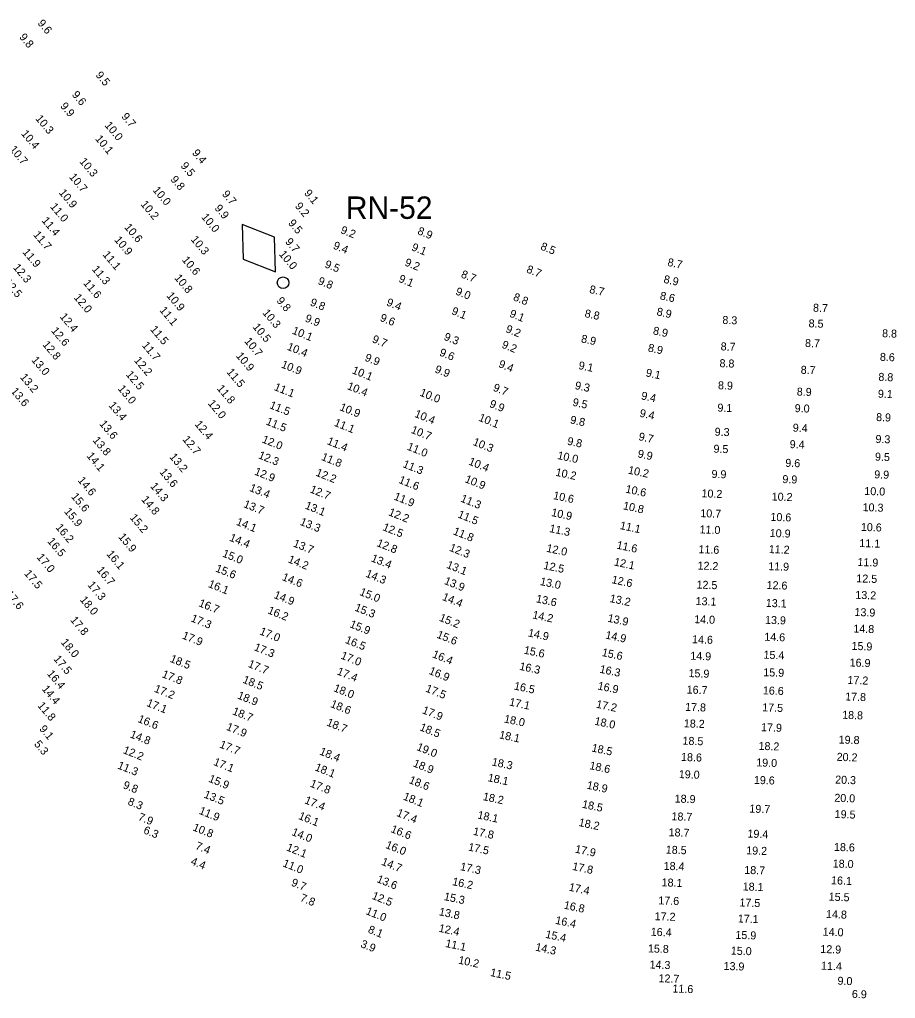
# Model space of a CAD drawing. Extents: x 1023796 to 1112670, y 656573 to 837340.
# Drawn here: x 1068786 to 1069333, y 733588 to 734200 of the extents above; entities that cross this region are included whole.
import ezdxf

# ---------------------------------------------------------------- set-up
doc = ezdxf.new("R2010")
doc.units = 0
for name, color, linetype in [('Default', 7, 'Continuous'), ('V-CHAN-NAID', 7, 'Continuous'), ('V-TOPO-SOUN', 7, 'Continuous')]:
    doc.layers.add(name, color=color, linetype=linetype)

# ---------------------------------------------------------------- blocks, each defined once
blk = doc.blocks.new('POINT_DISPLAY')
at = {"layer": 'Default'}
blk.add_line((0, 0), (0, 0), dxfattribs=at)

msp = doc.modelspace()

# ---------------------------------------------------------------- linework, layer by layer
at = {"layer": 'V-CHAN-NAID'}
msp.add_lwpolyline([(1068945.46, 734042.4), (1068944.97, 734064.03), (1068924.81, 734071.89), (1068925.31, 734050.26)], close=True, dxfattribs=at)
msp.add_circle((1068950.28, 734035.52), 3.6, dxfattribs=at)

# ---------------------------------------------------------------- block references
at = {"layer": 'V-CHAN-NAID', "xscale": 3.2808398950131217, "yscale": 3.2808398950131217}
msp.add_blockref('POINT_DISPLAY', (1068950.28, 734035.52), dxfattribs=at)

# ---------------------------------------------------------------- texts
at = {"layer": 'V-CHAN-NAID'}
msp.add_text('RN-52', height=14, dxfattribs=at).set_placement((1068989.52, 734075.41))
at = {"layer": 'V-TOPO-SOUN'}
for s, rotation, p in [('9.6', 310, (1068796.65, 734197.51)), ('9.8', 310, (1068785.21, 734188.83)), ('9.5', 310, (1068832.91, 734165.09)), ('9.6', 310, (1068818.03, 734152.86)), ('9.9', 310, (1068810.83, 734145.75)), ('9.7', 310, (1068849.02, 734139.19)), ('10.3 ', 310, (1068795.33, 734137.91)), ('10.0 ', 310, (1068838.56, 734133.72)), ('10.4 ', 310, (1068786.4, 734128.49)), ('10.1 ', 310, (1068832.65, 734125.3)), ('10.7 ', 310, (1068779.12, 734118.7)), ('9.4', 310, (1068893.16, 734116.44)), ('10.3 ', 310, (1068822.82, 734111.11)), ('9.5', 310, (1068886, 734108.45)), ('10.7 ', 310, (1068816.37, 734101.45)), ('9.8', 310, (1068879.66, 734099.88)), ('10.9 ', 310, (1068809.97, 734091.6)), ('10.0 ', 310, (1068868.58, 734093.25)), ('9.7', 310, (1068911.84, 734090.76)), ('9.1', 310, (1068963.16, 734091.32)), ('10.2 ', 310, (1068861.04, 734084.38)), ('9.2', 310, (1068957.44, 734083.22)), ('11.0 ', 310, (1068804.5, 734082.91)), ('9.9', 310, (1068907.2, 734081.9)), ('11.4 ', 310, (1068799.24, 734074.2)), ('10.0 ', 310, (1068898.94, 734076.42)), ('9.5', 310, (1068953.17, 734072.64)), ('11.7 ', 310, (1068793.96, 734065.38)), ('10.6 ', 310, (1068850.84, 734070.03)), ('9.2', 338, (1068985.81, 734066.66)), ('8.9', 338, (1069033.84, 734066.03)), ('10.9 ', 310, (1068844.58, 734062.14)), ('10.3 ', 310, (1068892.38, 734062.41)), ('9.7', 310, (1068951.31, 734060.97)), ('9.4', 338, (1068981.16, 734056.95)), ('11.9 ', 310, (1068787.27, 734054.5)), ('11.1 ', 310, (1068837.33, 734052.92)), ('10.0 ', 310, (1068947.46, 734053.19)), ('9.1', 338, (1069030.15, 734055.93)), ('8.5', 338, (1069110.68, 734056.4)), ('10.6 ', 310, (1068886.84, 734049.62)), ('9.5', 338, (1068975.87, 734045.28)), ('9.2', 338, (1069025.84, 734046.4)), ('8.7', 348, (1069190.09, 734046.13)), ('12.3 ', 310, (1068781.34, 734044.87)), ('11.3 ', 310, (1068830.61, 734043.79)), ('8.7', 338, (1069061.02, 734039.02)), ('8.7', 338, (1069101.89, 734042.14)), ('12.5 ', 310, (1068775.64, 734035.67)), ('11.6 ', 310, (1068825.19, 734035.09)), ('10.8 ', 310, (1068882.12, 734038.37)), ('9.8', 338, (1068971.67, 734034.86)), ('9.1', 338, (1069022.08, 734036.22)), ('8.9', 348, (1069187.71, 734035.5)), ('9.0', 338, (1069057.63, 734028.3)), ('8.7', 348, (1069141.34, 734029.19)), ('12.0 ', 310, (1068819.31, 734026.11)), ('10.9 ', 310, (1068877.21, 734027.24)), ('9.8', 310, (1068945.88, 734024.12)), ('9.8', 338, (1068966.79, 734021.49)), ('9.4', 338, (1069014.46, 734021.49)), ('8.8', 338, (1069093.61, 734024.76)), ('8.6', 348, (1069185.37, 734025.18)), ('11.1 ', 310, (1068872.85, 734018.18)), ('10.3 ', 310, (1068937.17, 734016.55)), ('9.1', 338, (1069055.12, 734016.04)), ('9.1', 338, (1069091.33, 734014.42)), ('8.8', 348, (1069138.37, 734014.15)), ('8.9', 348, (1069183.34, 734015.25)), ('8.7', 358, (1069281.25, 734017.42)), ('12.4 ', 310, (1068810.52, 734014.13)), ('9.9', 338, (1068963.56, 734011.47)), ('9.6', 338, (1069010.42, 734011.83)), ('8.3', 358, (1069224.63, 734009.81)), ('8.5', 358, (1069278.5, 734007.67)), ('12.6 ', 310, (1068805.16, 734005.36)), ('11.5 ', 310, (1068867.01, 734006.23)), ('10.5 ', 310, (1068931.02, 734007.74)), ('10.1 ', 338, (1068955.54, 734003.82)), ('9.2', 338, (1069088.93, 734004.79)), ('8.9', 348, (1069181.04, 734003.35)), ('8.8', 358, (1069324.4, 734001.49)), ('10.7 ', 310, (1068925.83, 733998.79)), ('9.7', 338, (1069005.52, 733998.48)), ('9.3', 338, (1069050.34, 733999.97)), ('8.9', 348, (1069136.15, 733998.33)), ('8.7', 358, (1069276.26, 733995.4)), ('12.8 ', 310, (1068799.74, 733996.73)), ('11.7 ', 310, (1068861.88, 733996.22)), ('10.4 ', 338, (1068952.38, 733993.76)), ('9.6', 338, (1069047.52, 733990.16)), ('9.2', 338, (1069086.48, 733995.04)), ('8.9', 348, (1069177.9, 733992.63)), ('8.7', 358, (1069223.56, 733993.26)), ('13.0 ', 310, (1068792.83, 733987.02)), ('12.2 ', 310, (1068856.91, 733986.85)), ('10.9 ', 310, (1068920.62, 733989.63)), ('9.9', 338, (1069000.91, 733986.93)), ('8.8', 358, (1069222.84, 733982.79)), ('8.6', 358, (1069323.03, 733986.73)), ('11.5 ', 310, (1068914.73, 733979.55)), ('10.9 ', 338, (1068948.72, 733982.68)), ('10.1 ', 338, (1068993, 733979.04)), ('9.9', 338, (1069044.67, 733979.65)), ('9.4', 338, (1069084.47, 733982.94)), ('9.1', 348, (1069134.5, 733981.66)), ('9.1', 348, (1069176.53, 733977.09)), ('8.7', 358, (1069273.56, 733978.64)), ('13.2 ', 310, (1068785.71, 733976.31)), ('12.5 ', 310, (1068851.82, 733978.01)), ('8.8', 358, (1069322.08, 733974.23)), ('13.6 ', 310, (1068779.97, 733967.56)), ('13.0 ', 310, (1068846.8, 733969.13)), ('11.8 ', 310, (1068908.65, 733969.29)), ('11.1 ', 338, (1068944.27, 733968.58)), ('10.4 ', 338, (1068989.92, 733969.15)), ('9.7', 338, (1069081.01, 733968.22)), ('9.3', 348, (1069132.28, 733969.12)), ('8.9', 358, (1069221.9, 733968.98)), ('8.9', 358, (1069271.1, 733965.04)), ('10.0 ', 338, (1069035.26, 733965.1)), ('9.5', 348, (1069130.81, 733958.69)), ('9.4', 348, (1069173.63, 733962.71)), ('9.1', 358, (1069321.77, 733963.71)), ('13.4 ', 310, (1068841.02, 733958.74)), ('12.0 ', 310, (1068903.04, 733959.94)), ('11.5 ', 338, (1068941.44, 733957.24)), ('10.9 ', 338, (1068985.24, 733956.01)), ('9.9', 338, (1069078.78, 733958.03)), ('9.1', 358, (1069221.55, 733955)), ('9.0', 358, (1069269.81, 733954.67)), ('11.5 ', 338, (1068939.21, 733947.05)), ('10.4 ', 338, (1069032, 733951.81)), ('10.1 ', 338, (1069072.01, 733949.42)), ('9.8', 348, (1069129.3, 733947.66)), ('9.4', 348, (1069172.71, 733951.83)), ('8.9', 358, (1069320.65, 733949.1)), ('13.6 ', 310, (1068835.28, 733947.16)), ('12.4 ', 310, (1068894.81, 733946.95)), ('11.1 ', 338, (1068981.78, 733946.26)), ('10.7 ', 338, (1069029.79, 733941.83)), ('9.3', 358, (1069219.81, 733939.95)), ('9.4', 358, (1069268.59, 733942.47)), ('13.8 ', 310, (1068831.06, 733936.91)), ('12.7 ', 310, (1068887.18, 733937.46)), ('12.0 ', 338, (1068936.74, 733935.82)), ('9.8', 348, (1069127.45, 733934.37)), ('9.7', 348, (1069172.06, 733937.2)), ('9.3', 358, (1069320.26, 733935.45)), ('11.4 ', 338, (1068977.35, 733934.75)), ('11.0 ', 338, (1069027.33, 733931.32)), ('10.3 ', 338, (1069068.43, 733934.26)), ('9.5', 358, (1069219.08, 733929.32)), ('9.4', 358, (1069266.69, 733932.18)), ('14.1 ', 310, (1068827.32, 733927.15)), ('13.2 ', 310, (1068879.03, 733926.51)), ('12.3 ', 338, (1068934.43, 733925.94)), ('11.8 ', 338, (1068973.77, 733924.92)), ('10.0 ', 348, (1069121.33, 733925.43)), ('9.9', 348, (1069171.46, 733926.49)), ('9.5', 358, (1069319.96, 733924.37)), ('11.3 ', 338, (1069024.64, 733920.42)), ('10.4 ', 338, (1069065.75, 733922.04)), ('10.2 ', 348, (1069165.48, 733916.3)), ('9.6', 358, (1069263.93, 733920.5)), ('13.6 ', 310, (1068872.85, 733917.08)), ('12.9 ', 338, (1068931.99, 733915.75)), ('12.2 ', 338, (1068970.31, 733915.07)), ('11.6 ', 338, (1069022.1, 733910.55)), ('10.9 ', 338, (1069063.47, 733911.03)), ('10.2 ', 348, (1069120.19, 733914.93)), ('9.9', 358, (1069217.84, 733913.59)), ('9.9', 358, (1069262.13, 733910.34)), ('9.9', 358, (1069319.49, 733913.32)), ('14.6 ', 310, (1068821.75, 733911.85)), ('14.3 ', 310, (1068867.03, 733908.2)), ('13.4 ', 338, (1068928.89, 733905.56)), ('12.7 ', 338, (1068966.67, 733904.62)), ('10.6 ', 348, (1069163.87, 733904.44)), ('15.6 ', 310, (1068817.62, 733901.73)), ('14.8 ', 310, (1068861.47, 733899.88)), ('11.9 ', 338, (1069019.1, 733900.15)), ('11.3 ', 338, (1069060.76, 733898.87)), ('10.6 ', 348, (1069118.69, 733900.41)), ('10.2 ', 358, (1069211.61, 733901.44)), ('10.2 ', 358, (1069255.43, 733899.48)), ('10.0 ', 358, (1069313.31, 733902.92)), ('13.7 ', 338, (1068925.18, 733895.41)), ('13.1 ', 338, (1068963.58, 733894.49)), ('10.8 ', 348, (1069162.33, 733894)), ('10.3 ', 358, (1069312.22, 733892.82)), ('15.9 ', 310, (1068813.25, 733892.42)), ('15.2 ', 310, (1068854.26, 733888.61)), ('12.2 ', 338, (1069015.73, 733890.35)), ('11.5 ', 338, (1069059, 733888.96)), ('10.9 ', 348, (1069117.52, 733889.8)), ('10.7 ', 358, (1069210.86, 733889.07)), ('10.6 ', 358, (1069254.65, 733886.76)), ('16.2 ', 310, (1068807.91, 733882.46)), ('14.1 ', 338, (1068920.57, 733884.36)), ('13.3 ', 338, (1068960.44, 733884.35)), ('12.5 ', 338, (1069012.08, 733881.03)), ('11.3 ', 348, (1069116.33, 733879.8)), ('11.1 ', 348, (1069160.41, 733881.65)), ('11.0 ', 358, (1069210.35, 733878.9)), ('10.6 ', 358, (1069311.15, 733880.47)), ('15.9 ', 310, (1068847.11, 733876.54)), ('14.4 ', 338, (1068916.37, 733874.44)), ('11.8 ', 338, (1069056.09, 733878.41)), ('10.9 ', 358, (1069254.21, 733876.65)), ('16.5 ', 310, (1068802.78, 733873.76)), ('13.7 ', 338, (1068956.18, 733870.83)), ('12.8 ', 338, (1069008.37, 733871.08)), ('12.3 ', 338, (1069053.72, 733868.17)), ('12.0 ', 348, (1069114.47, 733867.45)), ('11.6 ', 348, (1069158.31, 733869.42)), ('11.2 ', 358, (1069253.62, 733866.59)), ('11.1 ', 358, (1069310.17, 733870.38)), ('17.0 ', 310, (1068796.09, 733863.85)), ('16.1 ', 310, (1068839.72, 733865.82)), ('15.0 ', 338, (1068911.96, 733864.53)), ('13.4 ', 338, (1069004.88, 733861.56)), ('11.6 ', 358, (1069209.7, 733866.52)), ('14.2 ', 338, (1068952.98, 733860.91)), ('13.1 ', 338, (1069051.99, 733857.47)), ('12.5 ', 348, (1069112.63, 733856.76)), ('12.1 ', 348, (1069156.71, 733858.9)), ('12.2 ', 358, (1069209.13, 733856.34)), ('11.9 ', 358, (1069253.26, 733855.94)), ('11.9 ', 358, (1069309.01, 733858.55)), ('17.5 ', 310, (1068788.28, 733853.67)), ('16.7 ', 310, (1068833.54, 733855.79)), ('15.6 ', 338, (1068907.67, 733855.21)), ('14.6 ', 338, (1068949.24, 733849.85)), ('14.3 ', 338, (1069001.45, 733851.92)), ('12.5 ', 358, (1069308.3, 733848.34)), ('17.3 ', 310, (1068827.89, 733846.52)), ('16.1 ', 338, (1068903.12, 733845.5)), ('13.9 ', 338, (1069050.52, 733847.41)), ('13.0 ', 348, (1069110.51, 733846.69)), ('12.6 ', 348, (1069155.25, 733847.83)), ('12.5 ', 358, (1069208.49, 733844.44)), ('12.6 ', 358, (1069252.24, 733844.17)), ('17.6 ', 310, (1068776.6, 733840.74)), ('14.9 ', 338, (1068944.13, 733838.64)), ('15.0 ', 338, (1068997.69, 733840.53)), ('14.4 ', 338, (1069049.27, 733837.41)), ('13.2 ', 358, (1069307.67, 733838.05)), ('18.0 ', 310, (1068823.11, 733837.25)), ('16.7 ', 338, (1068897.16, 733833.52)), ('13.6 ', 348, (1069107.98, 733835.89)), ('13.2 ', 348, (1069154.05, 733836.06)), ('13.1 ', 358, (1069207.9, 733834.15)), ('13.1 ', 358, (1069251.75, 733832.97)), ('16.2 ', 338, (1068940.3, 733829.02)), ('15.3 ', 338, (1068994.62, 733830.76)), ('14.2 ', 348, (1069105.73, 733825.83)), ('13.9 ', 358, (1069307.16, 733827.29)), ('17.8 ', 310, (1068817.1, 733824.61)), ('17.3 ', 338, (1068892.3, 733824.02)), ('15.9 ', 338, (1068991.51, 733820.36)), ('15.2 ', 338, (1069047.41, 733824.4)), ('13.9 ', 348, (1069152.72, 733823.75)), ('14.0 ', 358, (1069207.01, 733822.82)), ('13.9 ', 358, (1069251.28, 733822.42)), ('17.9 ', 338, (1068886.85, 733813.31)), ('17.0 ', 338, (1068935.23, 733815.89)), ('15.6 ', 338, (1069045.88, 733813.83)), ('14.9 ', 348, (1069103, 733814.56)), ('14.9 ', 348, (1069151.35, 733813.24)), ('14.6 ', 358, (1069250.82, 733811.83)), ('14.8 ', 358, (1069306.44, 733816.99)), ('18.0 ', 310, (1068811.23, 733810.68)), ('16.5 ', 338, (1068988.66, 733810.54)), ('14.6 ', 358, (1069205.7, 733810.28)), ('15.9 ', 358, (1069305.29, 733806.13)), ('17.3 ', 338, (1068931.74, 733805.99)), ('17.0 ', 338, (1068985.94, 733800.77)), ('16.4 ', 338, (1069043.1, 733801.59)), ('15.6 ', 348, (1069100.4, 733803.8)), ('15.6 ', 348, (1069149.11, 733802.32)), ('14.9 ', 358, (1069204.6, 733799.96)), ('15.4 ', 358, (1069250.32, 733800.61)), ('17.5 ', 310, (1068806.64, 733800.24)), ('18.5 ', 338, (1068879.24, 733798.75)), ('17.7 ', 338, (1068927.99, 733795.57)), ('16.3 ', 348, (1069097.62, 733793.68)), ('16.9 ', 358, (1069304.12, 733795.76)), ('16.4 ', 310, (1068802.55, 733791.04)), ('17.8 ', 338, (1068874.24, 733789.15)), ('17.4 ', 338, (1068983.56, 733790.88)), ('16.9 ', 338, (1069040.99, 733791.18)), ('16.3 ', 348, (1069147.72, 733791.89)), ('15.9 ', 358, (1069203.48, 733789.11)), ('15.9 ', 358, (1069250.2, 733789.67)), ('18.5 ', 338, (1068924.66, 733785.7)), ('16.5 ', 348, (1069094.24, 733781.39)), ('16.9 ', 348, (1069146.5, 733781.43)), ('17.2 ', 358, (1069302.77, 733784.81)), ('14.4 ', 310, (1068799.33, 733781.51)), ('17.2 ', 338, (1068869.38, 733780.05)), ('18.9 ', 338, (1068921.37, 733775.85)), ('18.0 ', 338, (1068981.43, 733780.42)), ('17.5 ', 338, (1069038.86, 733780.18)), ('16.7 ', 358, (1069202.35, 733778.84)), ('16.6 ', 358, (1069249.93, 733778.32)), ('17.1 ', 338, (1068864.61, 733771.15)), ('18.6 ', 338, (1068979.5, 733770.53)), ('17.1 ', 348, (1069091.25, 733771.37)), ('17.2 ', 348, (1069145.52, 733770.02)), ('17.8 ', 358, (1069301.32, 733774.51)), ('11.8 ', 310, (1068796.62, 733771.13)), ('18.7 ', 338, (1068918.22, 733765.96)), ('17.9 ', 338, (1069036.79, 733766.65)), ('17.8 ', 358, (1069201.36, 733768)), ('17.5 ', 358, (1069249.51, 733767.72)), ('18.8 ', 358, (1069299.45, 733763.07)), ('16.6 ', 338, (1068859.14, 733761.17)), ('18.7 ', 338, (1068977.09, 733758.97)), ('18.0 ', 348, (1069088.03, 733760.81)), ('18.0 ', 348, (1069144.52, 733759.4)), ('18.2 ', 358, (1069200.57, 733757.73)), ('9.1', 310, (1068797.72, 733756.56)), ('14.8 ', 338, (1068854.26, 733751.53)), ('17.9 ', 338, (1068914.38, 733756.25)), ('18.5 ', 338, (1069035.23, 733755.98)), ('18.1 ', 348, (1069084.95, 733750.87)), ('17.9 ', 358, (1069248.8, 733755.31)), ('5.3', 310, (1068794.47, 733747.03)), ('17.7 ', 338, (1068910.19, 733745.22)), ('18.5 ', 358, (1069199.72, 733746.89)), ('19.8 ', 358, (1069297.26, 733747.61)), ('12.2 ', 338, (1068849.92, 733741.69)), ('18.4 ', 338, (1068972.66, 733740.86)), ('19.0 ', 338, (1069033.3, 733743.63)), ('18.5 ', 348, (1069142.72, 733742.68)), ('18.2 ', 358, (1069247.21, 733743.65)), ('17.1 ', 338, (1068906.42, 733734.31)), ('18.9 ', 338, (1069031.1, 733733.41)), ('18.3 ', 348, (1069080.38, 733733.94)), ('18.6 ', 358, (1069198.82, 733736.71)), ('19.0 ', 358, (1069245.78, 733733.32)), ('20.2 ', 358, (1069296, 733736.8)), ('11.3 ', 338, (1068846.47, 733732.12)), ('18.1 ', 338, (1068969.73, 733730.94)), ('18.6 ', 348, (1069141.38, 733731.65)), ('19.0 ', 358, (1069197.41, 733725.99)), ('15.9 ', 338, (1068903.34, 733723.8)), ('17.8 ', 338, (1068966.73, 733720.76)), ('18.6 ', 338, (1069028.51, 733723)), ('18.1 ', 348, (1069077.84, 733724.1)), ('19.6 ', 358, (1069244.32, 733722.38)), ('20.3 ', 358, (1069295.07, 733722.57)), ('9.8', 338, (1068849.88, 733719.83)), ('18.9 ', 348, (1069139.69, 733719.42)), ('8.3', 338, (1068852.86, 733709.51)), ('13.5 ', 338, (1068900.41, 733713.95)), ('17.4 ', 338, (1068963.32, 733710.36)), ('18.1 ', 338, (1069024.87, 733712.68)), ('18.2 ', 348, (1069074.81, 733712.28)), ('18.9 ', 358, (1069194.84, 733710.74)), ('20.0 ', 358, (1069294.56, 733711.21)), ('11.9 ', 338, (1068897.38, 733703.77)), ('17.4 ', 338, (1069020.8, 733702.44)), ('18.5 ', 348, (1069136.74, 733707.53)), ('19.7 ', 358, (1069241.51, 733704.43)), ('7.9', 338, (1068859.31, 733699.87)), ('16.1 ', 338, (1068959.5, 733700.55)), ('18.1 ', 348, (1069071.44, 733700.78)), ('18.2 ', 348, (1069134.64, 733696.11)), ('18.7 ', 358, (1069192.85, 733699.63)), ('19.5 ', 358, (1069294.78, 733701.06)), ('6.3', 338, (1068862.65, 733691.62)), ('10.8 ', 338, (1068893.47, 733693.42)), ('14.0 ', 338, (1068955.25, 733690.52)), ('16.6 ', 338, (1069017.16, 733692.37)), ('17.8 ', 348, (1069068.69, 733690.58)), ('18.7 ', 358, (1069191.05, 733689.67)), ('19.4 ', 358, (1069240.31, 733688.83)), ('7.4', 338, (1068895.08, 733681.81)), ('12.1 ', 338, (1068951.96, 733680.88)), ('16.0 ', 338, (1069013.9, 733682.45)), ('17.5 ', 348, (1069065.62, 733680.77)), ('17.9 ', 348, (1069132.35, 733679.49)), ('18.5 ', 358, (1069189.28, 733678.79)), ('19.2 ', 358, (1069239.52, 733678.36)), ('18.6 ', 358, (1069294.35, 733680.53)), ('4.4', 338, (1068892.15, 733672.2)), ('14.7 ', 338, (1069011.28, 733671.93)), ('11.0 ', 338, (1068949.66, 733670.94)), ('17.3 ', 348, (1069060.62, 733668.52)), ('17.8 ', 348, (1069130.65, 733668.67)), ('18.4 ', 358, (1069187.96, 733668.67)), ('18.7 ', 358, (1069238.31, 733666.15)), ('18.0 ', 358, (1069293.57, 733670.14)), ('13.6 ', 338, (1069008.4, 733661.09)), ('16.2 ', 348, (1069055.68, 733659.16)), ('16.1 ', 358, (1069292.53, 733659.63)), ('9.7', 338, (1068954.97, 733658.93)), ('17.4 ', 348, (1069128.5, 733655.68)), ('18.1 ', 358, (1069186.67, 733658.37)), ('18.1 ', 358, (1069237.33, 733655.79)), ('7.8', 338, (1068960.51, 733649.31)), ('12.5 ', 338, (1069005.37, 733650.64)), ('15.3 ', 348, (1069050.49, 733649.81)), ('17.6 ', 358, (1069184.62, 733647.08)), ('15.5 ', 358, (1069291.05, 733649.41)), ('16.8 ', 348, (1069125.36, 733644.46)), ('17.5 ', 358, (1069235.28, 733645.8)), ('11.0 ', 338, (1069001.57, 733641.07)), ('13.8 ', 348, (1069047.36, 733640.31)), ('16.4 ', 348, (1069120.06, 733634.98)), ('17.2 ', 358, (1069182.34, 733637.21)), ('17.1 ', 358, (1069234.26, 733635.79)), ('14.8 ', 358, (1069289.38, 733638.56)), ('8.1', 338, (1069002.92, 733629.54)), ('12.4 ', 348, (1069047.23, 733630.02)), ('15.4 ', 348, (1069113.86, 733626.22)), ('16.4 ', 358, (1069179.89, 733627.47)), ('15.9 ', 358, (1069232.77, 733625.55)), ('14.0 ', 358, (1069287.3, 733627.51)), ('3.9', 338, (1068998.29, 733620.52)), ('11.1 ', 348, (1069051.38, 733620.51)), ('14.3 ', 348, (1069107.58, 733618.21)), ('15.8 ', 358, (1069178.13, 733617.08)), ('12.9 ', 358, (1069285.8, 733616.74)), ('10.2 ', 348, (1069059.44, 733610.1)), ('15.0 ', 358, (1069229.9, 733615.7)), ('14.3 ', 358, (1069179.14, 733607.04)), ('13.9 ', 358, (1069225.37, 733606.14)), ('11.4 ', 358, (1069286.26, 733606.26)), ('11.5 ', 348, (1069079.38, 733602.39)), ('12.7 ', 358, (1069184.75, 733598.42)), ('11.6 ', 358, (1069193.44, 733592.02)), ('9.0', 358, (1069296.55, 733596.88)), ('6.9', 358, (1069305.52, 733588.64))]:
    msp.add_text(s, height=5, rotation=rotation, dxfattribs=at).set_placement(p)

doc.saveas('drawing.dxf')
